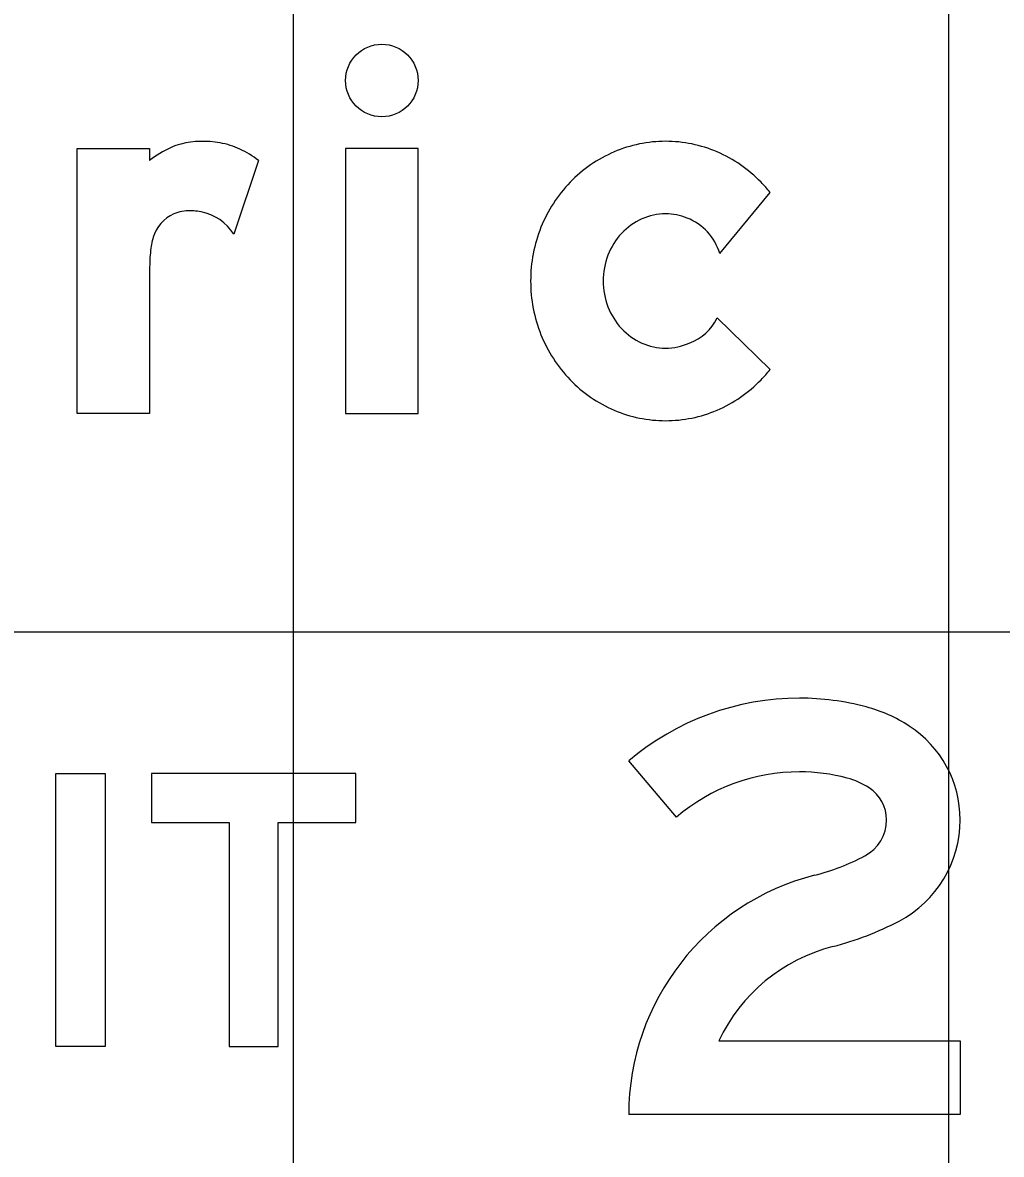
# Model space of a CAD drawing. Extents: x 1797809 to 2198143, y 249608 to 1237864.
# Drawn here: x 2195473.957 to 2195476.944, y 1237203.511 to 1237206.965 of the extents above; entities that cross this region are included whole.
import ezdxf

# ---------------------------------------------------------------- set-up
doc = ezdxf.new("R2010")
doc.units = 0
for name, color, linetype in [('GSBWFILL', 7, 'Continuous'), ('GSCOLORFILL', 7, 'Continuous'), ('GSOUTLINE', 7, 'Continuous'), ('GSSHT', 7, 'Continuous')]:
    doc.layers.add(name, color=color, linetype=linetype)

msp = doc.modelspace()

# ---------------------------------------------------------------- linework, layer by layer
at = {"layer": 'GSBWFILL'}
for p, q in [((2195474.6769, 1237206.5444), (2195474.6018, 1237206.3193)), ((2195476.0843, 1237206.2606), (2195476.238, 1237206.4462)), ((2195476.238, 1237205.9066), (2195476.0766, 1237206.0645))]:
    msp.add_line(p, q, dxfattribs=at)
for points in [[(2195474.3447, 1237206.2192), (2195474.3447, 1237205.7723), (2195474.1232, 1237205.7723), (2195474.1232, 1237206.5805), (2195474.3447, 1237206.5805), (2195474.3447, 1237206.5444)], [(2195475.9522, 1237204.5406), (2195475.8068, 1237204.7119)], [(2195476.0817, 1237203.8575), (2195476.8183, 1237203.8575), (2195476.8183, 1237203.6327), (2195475.8068, 1237203.6327)]]:
    msp.add_lwpolyline(points, dxfattribs=at)
for points in [[(2195474.9426, 1237205.7723), (2195475.164, 1237205.7723), (2195475.164, 1237206.5805), (2195474.9426, 1237206.5805)], [(2195474.0585, 1237203.8409), (2195474.0585, 1237204.6734), (2195474.2084, 1237204.6734), (2195474.2084, 1237203.8409)], [(2195474.3499, 1237204.5235), (2195474.5872, 1237204.5235), (2195474.5872, 1237203.8409), (2195474.737, 1237203.8409), (2195474.737, 1237204.5235), (2195474.9743, 1237204.5235), (2195474.9743, 1237204.6734), (2195474.3499, 1237204.6734)]]:
    msp.add_lwpolyline(points, close=True, dxfattribs=at)
msp.add_ellipse((2195475.0533, 1237206.7882), major_axis=(0, 0.1107), ratio=0.999989, dxfattribs=at)
for centre, major_axis, ratio, start_param, end_param in [((2195474.5672, 1237206.2494), (0, 0.3696), 0.999992, 0.443663, 0.646229), ((2195474.4799, 1237206.4332), (0, 0.1661), 0.999992, 0.24142, 0.443663), ((2195474.5083, 1237206.3176), (0, 0.2851), 0.999992, 6.103268, 6.524606), ((2195474.5148, 1237206.353), (0, 0.2491), 0.999992, 5.846069, 6.103268), ((2195475.9192, 1237206.2044), (0, 0.3983), 0.999996, 0, 0.404999), ((2195475.9192, 1237206.2044), (0, 0.3983), 0.999996, 5.878187, 6.283185), ((2195474.4893, 1237206.2985), (0, 0.3092), 0.999992, 5.631644, 5.846069), ((2195475.925, 1237206.1908), (0, 0.4131), 0.999996, 0.404999, 0.80258), ((2195475.9133, 1237206.1908), (0, 0.4131), 0.999996, 5.480605, 5.878187), ((2195475.934, 1237206.1821), (0, 0.4257), 0.999996, 0.80258, 1.190101), ((2195475.9043, 1237206.1821), (0, 0.4257), 0.999996, 5.381938, 5.480605), ((2195474.4623, 1237206.2794), (0, 0.1107), 0.999992, 0.293855, 1.188904), ((2195474.4645, 1237206.2722), (0, 0.1182), 0.999992, 0.067293, 0.293855), ((2195474.4684, 1237206.2134), (0, 0.1772), 0.999992, 6.094384, 6.350479), ((2195474.4731, 1237206.2378), (0, 0.1523), 0.999992, 5.27661, 6.094384), ((2195475.9192, 1237206.2039), (0, 0.1774), 0.999996, 0, 0.419139), ((2195475.9192, 1237206.2039), (0, 0.1774), 0.999996, 5.902947, 6.283185), ((2195475.9482, 1237206.1764), (0, 0.4409), 0.999996, 1.190101, 1.570796), ((2195475.9251, 1237206.1905), (0, 0.192), 0.999996, 0.419139, 0.821819), ((2195475.9238, 1237206.2126), (0, 0.1675), 0.999996, 5.002891, 5.909172), ((2195474.5199, 1237206.2563), (0, 0.1728), 0.999992, 1.188904, 1.450084), ((2195475.9343, 1237206.182), (0, 0.2046), 0.999996, 0.821819, 1.20321), ((2195474.814, 1237206.2186), (0, 0.4693), 0.999992, 1.445958, 1.569673), ((2195475.9487, 1237206.1764), (0, 0.22), 0.999996, 1.20321, 1.570796), ((2195475.9482, 1237206.1764), (0, 0.4409), 0.999996, 1.570796, 1.951491), ((2195475.9487, 1237206.1764), (0, 0.22), 0.999996, 1.570796, 1.938383), ((2195475.9343, 1237206.1709), (0, 0.2046), 0.999996, 1.938383, 2.319773), ((2195475.9424, 1237206.1263), (0, 0.1478), 0.999996, 3.479501, 4.280948), ((2195475.9251, 1237206.1623), (0, 0.192), 0.999996, 2.319773, 2.722453), ((2195475.934, 1237206.1708), (0, 0.4257), 0.999996, 1.951491, 2.339013), ((2195475.9192, 1237206.149), (0, 0.1774), 0.999996, 2.722453, 3.141593), ((2195475.9192, 1237206.149), (0, 0.1774), 0.999996, 3.141593, 3.560732), ((2195475.9043, 1237206.1708), (0, 0.4257), 0.999996, 3.944173, 4.04284), ((2195475.925, 1237206.162), (0, 0.4131), 0.999996, 2.339013, 2.736594), ((2195475.9133, 1237206.162), (0, 0.4131), 0.999996, 3.546591, 3.944173), ((2195475.9192, 1237206.1484), (0, 0.3983), 0.999996, 2.736594, 3.141593), ((2195475.9192, 1237206.1484), (0, 0.3983), 0.999996, 3.141593, 3.546591), ((2195476.3281, 1237204.0976), (0, 0.8057), 0.999997, 0, 0.70376), ((2195476.3281, 1237204.114), (0, 0.7894), 0.999997, 6.02311, 6.283185), ((2195476.4134, 1237204.4342), (0, 0.458), 0.999997, 5.706931, 6.02311), ((2195476.4769, 1237204.532), (0, 0.3413), 0.999997, 4.712389, 5.706931), ((2195476.3281, 1237204.0976), (0, 0.5809), 0.999997, 0, 0.70376), ((2195476.3281, 1237204.114), (0, 0.5646), 0.999997, 6.02311, 6.283185), ((2195476.4134, 1237204.4342), (0, 0.2332), 0.999997, 5.706931, 6.02311), ((2195476.4769, 1237204.532), (0, 0.1165), 0.999997, 4.712389, 5.706931), ((2195476.4693, 1237204.532), (0, 0.1241), 0.999997, 3.626327, 4.712389), ((2195476.4693, 1237204.532), (0, 0.3489), 0.999997, 3.626327, 4.712389), ((2195476.1993, 1237205.0447), (0, 0.7036), 0.999997, 3.392123, 3.626327), ((2195476.5607, 1237203.6327), (0, 0.7539), 0.999997, 0.25053, 1.570796), ((2195476.1993, 1237205.0447), (0, 0.9283), 0.999997, 3.392123, 3.626327), ((2195476.5607, 1237203.6327), (0, 0.5291), 0.999997, 0.25053, 1.132058)]:
    msp.add_ellipse(centre, major_axis=major_axis, ratio=ratio, start_param=start_param, end_param=end_param, dxfattribs=at)
at = {"layer": 'GSCOLORFILL'}
for p, q in [((2195474.6769, 1237206.5444), (2195474.6018, 1237206.3193)), ((2195476.0843, 1237206.2606), (2195476.238, 1237206.4462)), ((2195476.238, 1237205.9066), (2195476.0766, 1237206.0645))]:
    msp.add_line(p, q, dxfattribs=at)
for points in [[(2195474.3447, 1237206.2192), (2195474.3447, 1237205.7723), (2195474.1232, 1237205.7723), (2195474.1232, 1237206.5805), (2195474.3447, 1237206.5805), (2195474.3447, 1237206.5444)], [(2195475.9522, 1237204.5406), (2195475.8068, 1237204.7119)], [(2195476.0817, 1237203.8575), (2195476.8183, 1237203.8575), (2195476.8183, 1237203.6327), (2195475.8068, 1237203.6327)]]:
    msp.add_lwpolyline(points, dxfattribs=at)
for points in [[(2195474.9426, 1237205.7723), (2195475.164, 1237205.7723), (2195475.164, 1237206.5805), (2195474.9426, 1237206.5805)], [(2195474.0585, 1237203.8409), (2195474.0585, 1237204.6734), (2195474.2084, 1237204.6734), (2195474.2084, 1237203.8409)], [(2195474.3499, 1237204.5235), (2195474.5872, 1237204.5235), (2195474.5872, 1237203.8409), (2195474.737, 1237203.8409), (2195474.737, 1237204.5235), (2195474.9743, 1237204.5235), (2195474.9743, 1237204.6734), (2195474.3499, 1237204.6734)]]:
    msp.add_lwpolyline(points, close=True, dxfattribs=at)
msp.add_ellipse((2195475.0533, 1237206.7882), major_axis=(0, 0.1107), ratio=0.999989, dxfattribs=at)
for centre, major_axis, ratio, start_param, end_param in [((2195474.5672, 1237206.2494), (0, 0.3696), 0.999992, 0.443663, 0.646229), ((2195474.4799, 1237206.4332), (0, 0.1661), 0.999992, 0.24142, 0.443663), ((2195474.5083, 1237206.3176), (0, 0.2851), 0.999992, 6.103268, 6.524606), ((2195474.5148, 1237206.353), (0, 0.2491), 0.999992, 5.846069, 6.103268), ((2195475.9192, 1237206.2044), (0, 0.3983), 0.999996, 0, 0.404999), ((2195475.9192, 1237206.2044), (0, 0.3983), 0.999996, 5.878187, 6.283185), ((2195474.4893, 1237206.2985), (0, 0.3092), 0.999992, 5.631644, 5.846069), ((2195475.925, 1237206.1908), (0, 0.4131), 0.999996, 0.404999, 0.80258), ((2195475.9133, 1237206.1908), (0, 0.4131), 0.999996, 5.480605, 5.878187), ((2195475.934, 1237206.1821), (0, 0.4257), 0.999996, 0.80258, 1.190101), ((2195475.9043, 1237206.1821), (0, 0.4257), 0.999996, 5.381938, 5.480605), ((2195474.4623, 1237206.2794), (0, 0.1107), 0.999992, 0.293855, 1.188904), ((2195474.4645, 1237206.2722), (0, 0.1182), 0.999992, 0.067293, 0.293855), ((2195474.4684, 1237206.2134), (0, 0.1772), 0.999992, 6.094384, 6.350479), ((2195474.4731, 1237206.2378), (0, 0.1523), 0.999992, 5.27661, 6.094384), ((2195475.9192, 1237206.2039), (0, 0.1774), 0.999996, 0, 0.419139), ((2195475.9192, 1237206.2039), (0, 0.1774), 0.999996, 5.902947, 6.283185), ((2195475.9482, 1237206.1764), (0, 0.4409), 0.999996, 1.190101, 1.570796), ((2195475.9251, 1237206.1905), (0, 0.192), 0.999996, 0.419139, 0.821819), ((2195475.9238, 1237206.2126), (0, 0.1675), 0.999996, 5.002891, 5.909172), ((2195474.5199, 1237206.2563), (0, 0.1728), 0.999992, 1.188904, 1.450084), ((2195475.9343, 1237206.182), (0, 0.2046), 0.999996, 0.821819, 1.20321), ((2195474.814, 1237206.2186), (0, 0.4693), 0.999992, 1.445958, 1.569673), ((2195475.9487, 1237206.1764), (0, 0.22), 0.999996, 1.20321, 1.570796), ((2195475.9482, 1237206.1764), (0, 0.4409), 0.999996, 1.570796, 1.951491), ((2195475.9487, 1237206.1764), (0, 0.22), 0.999996, 1.570796, 1.938383), ((2195475.9343, 1237206.1709), (0, 0.2046), 0.999996, 1.938383, 2.319773), ((2195475.9424, 1237206.1263), (0, 0.1478), 0.999996, 3.479501, 4.280948), ((2195475.9251, 1237206.1623), (0, 0.192), 0.999996, 2.319773, 2.722453), ((2195475.934, 1237206.1708), (0, 0.4257), 0.999996, 1.951491, 2.339013), ((2195475.9192, 1237206.149), (0, 0.1774), 0.999996, 2.722453, 3.141593), ((2195475.9192, 1237206.149), (0, 0.1774), 0.999996, 3.141593, 3.560732), ((2195475.9043, 1237206.1708), (0, 0.4257), 0.999996, 3.944173, 4.04284), ((2195475.925, 1237206.162), (0, 0.4131), 0.999996, 2.339013, 2.736594), ((2195475.9133, 1237206.162), (0, 0.4131), 0.999996, 3.546591, 3.944173), ((2195475.9192, 1237206.1484), (0, 0.3983), 0.999996, 2.736594, 3.141593), ((2195475.9192, 1237206.1484), (0, 0.3983), 0.999996, 3.141593, 3.546591), ((2195476.3281, 1237204.0976), (0, 0.8057), 0.999997, 0, 0.70376), ((2195476.3281, 1237204.114), (0, 0.7894), 0.999997, 6.02311, 6.283185), ((2195476.4134, 1237204.4342), (0, 0.458), 0.999997, 5.706931, 6.02311), ((2195476.4769, 1237204.532), (0, 0.3413), 0.999997, 4.712389, 5.706931), ((2195476.3281, 1237204.0976), (0, 0.5809), 0.999997, 0, 0.70376), ((2195476.3281, 1237204.114), (0, 0.5646), 0.999997, 6.02311, 6.283185), ((2195476.4134, 1237204.4342), (0, 0.2332), 0.999997, 5.706931, 6.02311), ((2195476.4769, 1237204.532), (0, 0.1165), 0.999997, 4.712389, 5.706931), ((2195476.4693, 1237204.532), (0, 0.1241), 0.999997, 3.626327, 4.712389), ((2195476.4693, 1237204.532), (0, 0.3489), 0.999997, 3.626327, 4.712389), ((2195476.1993, 1237205.0447), (0, 0.7036), 0.999997, 3.392123, 3.626327), ((2195476.5607, 1237203.6327), (0, 0.7539), 0.999997, 0.25053, 1.570796), ((2195476.1993, 1237205.0447), (0, 0.9283), 0.999997, 3.392123, 3.626327), ((2195476.5607, 1237203.6327), (0, 0.5291), 0.999997, 0.25053, 1.132058)]:
    msp.add_ellipse(centre, major_axis=major_axis, ratio=ratio, start_param=start_param, end_param=end_param, dxfattribs=at)
at = {"layer": 'GSOUTLINE'}
for p, q in [((2195474.6769, 1237206.5444), (2195474.6018, 1237206.3193)), ((2195476.0843, 1237206.2606), (2195476.238, 1237206.4462)), ((2195476.238, 1237205.9066), (2195476.0766, 1237206.0645))]:
    msp.add_line(p, q, dxfattribs=at)
for points in [[(2195474.3447, 1237206.2192), (2195474.3447, 1237205.7723), (2195474.1232, 1237205.7723), (2195474.1232, 1237206.5805), (2195474.3447, 1237206.5805), (2195474.3447, 1237206.5444)], [(2195475.9522, 1237204.5406), (2195475.8068, 1237204.7119)], [(2195476.0817, 1237203.8575), (2195476.8183, 1237203.8575), (2195476.8183, 1237203.6327), (2195475.8068, 1237203.6327)]]:
    msp.add_lwpolyline(points, dxfattribs=at)
for points in [[(2195474.9426, 1237205.7723), (2195475.164, 1237205.7723), (2195475.164, 1237206.5805), (2195474.9426, 1237206.5805)], [(2195474.0585, 1237203.8409), (2195474.0585, 1237204.6734), (2195474.2084, 1237204.6734), (2195474.2084, 1237203.8409)], [(2195474.3499, 1237204.5235), (2195474.5872, 1237204.5235), (2195474.5872, 1237203.8409), (2195474.737, 1237203.8409), (2195474.737, 1237204.5235), (2195474.9743, 1237204.5235), (2195474.9743, 1237204.6734), (2195474.3499, 1237204.6734)]]:
    msp.add_lwpolyline(points, close=True, dxfattribs=at)
msp.add_ellipse((2195475.0533, 1237206.7882), major_axis=(0, 0.1107), ratio=0.999989, dxfattribs=at)
for centre, major_axis, ratio, start_param, end_param in [((2195474.5672, 1237206.2494), (0, 0.3696), 0.999992, 0.443663, 0.646229), ((2195474.4799, 1237206.4332), (0, 0.1661), 0.999992, 0.24142, 0.443663), ((2195474.5083, 1237206.3176), (0, 0.2851), 0.999992, 6.103268, 6.524606), ((2195474.5148, 1237206.353), (0, 0.2491), 0.999992, 5.846069, 6.103268), ((2195475.9192, 1237206.2044), (0, 0.3983), 0.999996, 0, 0.404999), ((2195475.9192, 1237206.2044), (0, 0.3983), 0.999996, 5.878187, 6.283185), ((2195474.4893, 1237206.2985), (0, 0.3092), 0.999992, 5.631644, 5.846069), ((2195475.925, 1237206.1908), (0, 0.4131), 0.999996, 0.404999, 0.80258), ((2195475.9133, 1237206.1908), (0, 0.4131), 0.999996, 5.480605, 5.878187), ((2195475.934, 1237206.1821), (0, 0.4257), 0.999996, 0.80258, 1.190101), ((2195475.9043, 1237206.1821), (0, 0.4257), 0.999996, 5.381938, 5.480605), ((2195474.4623, 1237206.2794), (0, 0.1107), 0.999992, 0.293855, 1.188904), ((2195474.4645, 1237206.2722), (0, 0.1182), 0.999992, 0.067293, 0.293855), ((2195474.4684, 1237206.2134), (0, 0.1772), 0.999992, 6.094384, 6.350479), ((2195474.4731, 1237206.2378), (0, 0.1523), 0.999992, 5.27661, 6.094384), ((2195475.9192, 1237206.2039), (0, 0.1774), 0.999996, 0, 0.419139), ((2195475.9192, 1237206.2039), (0, 0.1774), 0.999996, 5.902947, 6.283185), ((2195475.9482, 1237206.1764), (0, 0.4409), 0.999996, 1.190101, 1.570796), ((2195475.9251, 1237206.1905), (0, 0.192), 0.999996, 0.419139, 0.821819), ((2195475.9238, 1237206.2126), (0, 0.1675), 0.999996, 5.002891, 5.909172), ((2195474.5199, 1237206.2563), (0, 0.1728), 0.999992, 1.188904, 1.450084), ((2195475.9343, 1237206.182), (0, 0.2046), 0.999996, 0.821819, 1.20321), ((2195474.814, 1237206.2186), (0, 0.4693), 0.999992, 1.445958, 1.569673), ((2195475.9487, 1237206.1764), (0, 0.22), 0.999996, 1.20321, 1.570796), ((2195475.9482, 1237206.1764), (0, 0.4409), 0.999996, 1.570796, 1.951491), ((2195475.9487, 1237206.1764), (0, 0.22), 0.999996, 1.570796, 1.938383), ((2195475.9343, 1237206.1709), (0, 0.2046), 0.999996, 1.938383, 2.319773), ((2195475.9424, 1237206.1263), (0, 0.1478), 0.999996, 3.479501, 4.280948), ((2195475.9251, 1237206.1623), (0, 0.192), 0.999996, 2.319773, 2.722453), ((2195475.934, 1237206.1708), (0, 0.4257), 0.999996, 1.951491, 2.339013), ((2195475.9192, 1237206.149), (0, 0.1774), 0.999996, 2.722453, 3.141593), ((2195475.9192, 1237206.149), (0, 0.1774), 0.999996, 3.141593, 3.560732), ((2195475.9043, 1237206.1708), (0, 0.4257), 0.999996, 3.944173, 4.04284), ((2195475.925, 1237206.162), (0, 0.4131), 0.999996, 2.339013, 2.736594), ((2195475.9133, 1237206.162), (0, 0.4131), 0.999996, 3.546591, 3.944173), ((2195475.9192, 1237206.1484), (0, 0.3983), 0.999996, 2.736594, 3.141593), ((2195475.9192, 1237206.1484), (0, 0.3983), 0.999996, 3.141593, 3.546591), ((2195476.3281, 1237204.0976), (0, 0.8057), 0.999997, 0, 0.70376), ((2195476.3281, 1237204.114), (0, 0.7894), 0.999997, 6.02311, 6.283185), ((2195476.4134, 1237204.4342), (0, 0.458), 0.999997, 5.706931, 6.02311), ((2195476.4769, 1237204.532), (0, 0.3413), 0.999997, 4.712389, 5.706931), ((2195476.3281, 1237204.0976), (0, 0.5809), 0.999997, 0, 0.70376), ((2195476.3281, 1237204.114), (0, 0.5646), 0.999997, 6.02311, 6.283185), ((2195476.4134, 1237204.4342), (0, 0.2332), 0.999997, 5.706931, 6.02311), ((2195476.4769, 1237204.532), (0, 0.1165), 0.999997, 4.712389, 5.706931), ((2195476.4693, 1237204.532), (0, 0.1241), 0.999997, 3.626327, 4.712389), ((2195476.4693, 1237204.532), (0, 0.3489), 0.999997, 3.626327, 4.712389), ((2195476.1993, 1237205.0447), (0, 0.7036), 0.999997, 3.392123, 3.626327), ((2195476.5607, 1237203.6327), (0, 0.7539), 0.999997, 0.25053, 1.570796), ((2195476.1993, 1237205.0447), (0, 0.9283), 0.999997, 3.392123, 3.626327), ((2195476.5607, 1237203.6327), (0, 0.5291), 0.999997, 0.25053, 1.132058)]:
    msp.add_ellipse(centre, major_axis=major_axis, ratio=ratio, start_param=start_param, end_param=end_param, dxfattribs=at)
at = {"layer": 'GSSHT'}
for p, q in [((2195474.7834, 1237163.1062), (2195474.7834, 1237223.1062)), ((2195476.7834, 1237163.1062), (2195476.7834, 1237223.1062)), ((2195388.7834, 1237205.1062), (2195518.7834, 1237205.1062))]:
    msp.add_line(p, q, dxfattribs=at)

doc.saveas('drawing.dxf')
